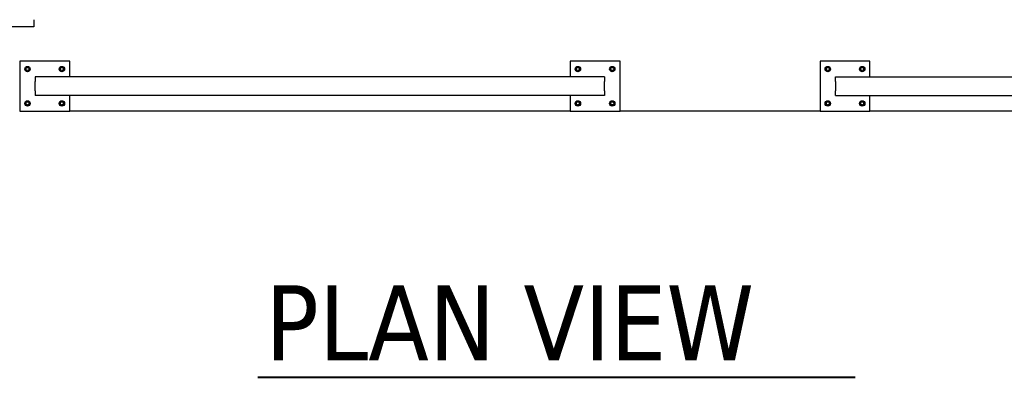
# Model space of a CAD drawing. Header units: inches. Extents: x 24 to 1128, y -69 to 748.
# Tile 593 of 656: x 555 to 634, y 523 to 552. Entities that reach past the tile are written whole.
import ezdxf

# ---------------------------------------------------------------- set-up
doc = ezdxf.new("R2010")
doc.units = ezdxf.units.IN
doc.header["$LTSCALE"] = 32
doc.header["$MEASUREMENT"] = 0
doc.layers.add('Symbol (ANSI)', color=7, linetype='Continuous', lineweight=25)
doc.layers.add('Visible (ANSI)', color=7, linetype='Continuous', lineweight=30)
doc.styles.add('Label Text (ANSI)', font='tahomabd.ttf')

msp = doc.modelspace()

# ---------------------------------------------------------------- linework, layer by layer
at = {"layer": 'Symbol (ANSI)', "lineweight": 40}
msp.add_line((574.32463, 523.36488), (622.13086, 523.36488), dxfattribs=at)
at = {"layer": 'Visible (ANSI)'}
for p, q in [((556.40563, 551.99853), (556.40563, 551.41853)), ((556.40563, 551.41853), (554.28063, 551.41853)), ((559.28063, 548.66853), (555.28063, 548.66853)), ((555.28063, 548.66853), (555.28063, 544.66853)), ((559.28063, 547.41853), (559.28063, 548.66853)), ((599.32163, 548.66853), (599.32163, 547.41853)), ((603.32163, 548.66853), (599.32163, 548.66853)), ((603.32163, 544.66853), (603.32163, 548.66853)), ((619.32163, 548.66853), (619.32163, 544.66853)), ((623.32163, 548.66853), (619.32163, 548.66853)), ((623.32163, 547.41853), (623.32163, 548.66853)), ((555.82763, 548.17863), (555.74963, 548.1336)), ((555.74963, 548.1336), (555.74963, 548.04353)), ((555.74963, 548.04353), (555.74963, 547.95346)), ((555.74963, 547.95346), (555.82763, 547.90843)), ((555.90563, 548.22366), (555.82763, 548.17863)), ((555.82763, 547.90843), (555.90563, 547.8634)), ((555.98363, 548.17863), (555.90563, 548.22366)), ((555.90563, 547.8634), (555.98363, 547.90843)), ((556.06163, 548.1336), (555.98363, 548.17863)), ((555.98363, 547.90843), (556.06163, 547.95346)), ((556.06163, 548.04353), (556.06163, 548.1336)), ((556.06163, 547.95346), (556.06163, 548.04353)), ((558.57763, 548.17863), (558.49963, 548.1336)), ((558.49963, 548.1336), (558.49963, 548.04353)), ((558.49963, 548.04353), (558.49963, 547.95346)), ((558.49963, 547.95346), (558.57763, 547.90843)), ((558.65563, 548.22366), (558.57763, 548.17863)), ((558.57763, 547.90843), (558.65563, 547.8634)), ((558.73363, 548.17863), (558.65563, 548.22366)), ((558.65563, 547.8634), (558.73363, 547.90843)), ((558.81163, 548.1336), (558.73363, 548.17863)), ((558.73363, 547.90843), (558.81163, 547.95346)), ((558.81163, 548.04353), (558.81163, 548.1336)), ((558.81163, 547.95346), (558.81163, 548.04353)), ((599.86863, 548.17863), (599.79063, 548.1336)), ((599.79063, 548.1336), (599.79063, 548.04353)), ((599.79063, 548.04353), (599.79063, 547.95346)), ((599.79063, 547.95346), (599.86863, 547.90843)), ((599.94663, 548.22366), (599.86863, 548.17863)), ((599.86863, 547.90843), (599.94663, 547.8634)), ((600.02463, 548.17863), (599.94663, 548.22366)), ((599.94663, 547.8634), (600.02463, 547.90843)), ((600.10263, 548.1336), (600.02463, 548.17863)), ((600.02463, 547.90843), (600.10263, 547.95346)), ((600.10263, 548.04353), (600.10263, 548.1336)), ((600.10263, 547.95346), (600.10263, 548.04353)), ((602.61863, 548.17863), (602.54063, 548.1336)), ((602.54063, 548.1336), (602.54063, 548.04353)), ((602.54063, 548.04353), (602.54063, 547.95346)), ((602.54063, 547.95346), (602.61863, 547.90843)), ((602.69663, 548.22366), (602.61863, 548.17863)), ((602.61863, 547.90843), (602.69663, 547.8634)), ((602.77463, 548.17863), (602.69663, 548.22366)), ((602.69663, 547.8634), (602.77463, 547.90843)), ((602.85263, 548.1336), (602.77463, 548.17863)), ((602.77463, 547.90843), (602.85263, 547.95346)), ((602.85263, 548.04353), (602.85263, 548.1336)), ((602.85263, 547.95346), (602.85263, 548.04353)), ((619.86863, 548.17863), (619.79063, 548.1336)), ((619.79063, 548.1336), (619.79063, 548.04353)), ((619.79063, 548.04353), (619.79063, 547.95346)), ((619.79063, 547.95346), (619.86863, 547.90843)), ((619.94663, 548.22366), (619.86863, 548.17863)), ((619.86863, 547.90843), (619.94663, 547.8634)), ((620.02463, 548.17863), (619.94663, 548.22366)), ((619.94663, 547.8634), (620.02463, 547.90843)), ((620.10263, 548.1336), (620.02463, 548.17863)), ((620.02463, 547.90843), (620.10263, 547.95346)), ((620.10263, 548.04353), (620.10263, 548.1336)), ((620.10263, 547.95346), (620.10263, 548.04353)), ((622.61863, 548.17863), (622.54063, 548.1336)), ((622.54063, 548.1336), (622.54063, 548.04353)), ((622.54063, 548.04353), (622.54063, 547.95346)), ((622.54063, 547.95346), (622.61863, 547.90843)), ((622.69663, 548.22366), (622.61863, 548.17863)), ((622.61863, 547.90843), (622.69663, 547.8634)), ((622.77463, 548.17863), (622.69663, 548.22366)), ((622.69663, 547.8634), (622.77463, 547.90843)), ((622.85263, 548.1336), (622.77463, 548.17863)), ((622.77463, 547.90843), (622.85263, 547.95346)), ((622.85263, 548.04353), (622.85263, 548.1336)), ((622.85263, 547.95346), (622.85263, 548.04353)), ((602.07163, 547.41853), (556.53063, 547.41853)), ((556.53063, 547.41853), (556.53063, 547.04353)), ((556.53063, 546.29353), (556.53063, 547.04353)), ((602.07163, 547.41853), (602.07163, 547.04353)), ((602.07163, 546.29353), (602.07163, 547.04353)), ((620.57163, 547.41853), (729.14856, 547.41853)), ((620.57163, 547.04353), (620.57163, 547.41853)), ((620.57163, 547.04353), (620.57163, 546.29353)), ((556.53063, 546.29353), (556.53063, 545.91853)), ((602.07163, 546.29353), (602.07163, 545.91853)), ((620.57163, 545.91853), (620.57163, 546.29353)), ((555.82763, 545.42863), (555.74963, 545.3836)), ((555.74963, 545.3836), (555.74963, 545.29353)), ((555.74963, 545.29353), (555.74963, 545.20346)), ((555.90563, 545.47366), (555.82763, 545.42863)), ((555.98363, 545.42863), (555.90563, 545.47366)), ((556.06163, 545.3836), (555.98363, 545.42863)), ((556.06163, 545.29353), (556.06163, 545.3836)), ((556.06163, 545.20346), (556.06163, 545.29353)), ((602.07163, 545.91853), (556.53063, 545.91853)), ((558.57763, 545.42863), (558.49963, 545.3836)), ((558.49963, 545.3836), (558.49963, 545.29353)), ((558.49963, 545.29353), (558.49963, 545.20346)), ((558.65563, 545.47366), (558.57763, 545.42863)), ((558.73363, 545.42863), (558.65563, 545.47366)), ((558.81163, 545.3836), (558.73363, 545.42863)), ((558.81163, 545.29353), (558.81163, 545.3836)), ((558.81163, 545.20346), (558.81163, 545.29353)), ((559.28063, 544.66853), (559.28063, 545.91853)), ((599.32163, 545.91853), (599.32163, 544.66853)), ((599.86863, 545.42863), (599.79063, 545.3836)), ((599.79063, 545.3836), (599.79063, 545.29353)), ((599.79063, 545.29353), (599.79063, 545.20346)), ((599.94663, 545.47366), (599.86863, 545.42863)), ((600.02463, 545.42863), (599.94663, 545.47366)), ((600.10263, 545.3836), (600.02463, 545.42863)), ((600.10263, 545.29353), (600.10263, 545.3836)), ((600.10263, 545.20346), (600.10263, 545.29353)), ((602.61863, 545.42863), (602.54063, 545.3836)), ((602.54063, 545.3836), (602.54063, 545.29353)), ((602.54063, 545.29353), (602.54063, 545.20346)), ((602.69663, 545.47366), (602.61863, 545.42863)), ((602.77463, 545.42863), (602.69663, 545.47366)), ((602.85263, 545.3836), (602.77463, 545.42863)), ((602.85263, 545.29353), (602.85263, 545.3836)), ((602.85263, 545.20346), (602.85263, 545.29353)), ((619.86863, 545.42863), (619.79063, 545.3836)), ((619.79063, 545.3836), (619.79063, 545.29353)), ((619.79063, 545.29353), (619.79063, 545.20346)), ((619.94663, 545.47366), (619.86863, 545.42863)), ((620.02463, 545.42863), (619.94663, 545.47366)), ((620.10263, 545.3836), (620.02463, 545.42863)), ((620.10263, 545.29353), (620.10263, 545.3836)), ((620.10263, 545.20346), (620.10263, 545.29353)), ((620.57163, 545.91853), (730.64856, 545.91853)), ((622.61863, 545.42863), (622.54063, 545.3836)), ((622.54063, 545.3836), (622.54063, 545.29353)), ((622.54063, 545.29353), (622.54063, 545.20346)), ((622.69663, 545.47366), (622.61863, 545.42863)), ((622.77463, 545.42863), (622.69663, 545.47366)), ((622.85263, 545.3836), (622.77463, 545.42863)), ((622.85263, 545.29353), (622.85263, 545.3836)), ((622.85263, 545.20346), (622.85263, 545.29353)), ((623.32163, 544.66853), (623.32163, 545.91853)), ((555.28063, 544.66853), (559.28063, 544.66853)), ((555.74963, 545.20346), (555.82763, 545.15843)), ((555.82763, 545.15843), (555.90563, 545.1134)), ((555.90563, 545.1134), (555.98363, 545.15843)), ((555.98363, 545.15843), (556.06163, 545.20346)), ((558.49963, 545.20346), (558.57763, 545.15843)), ((558.57763, 545.15843), (558.65563, 545.1134)), ((558.65563, 545.1134), (558.73363, 545.15843)), ((558.73363, 545.15843), (558.81163, 545.20346)), ((599.32163, 544.66853), (559.28063, 544.66853)), ((599.32163, 544.66853), (603.32163, 544.66853)), ((599.79063, 545.20346), (599.86863, 545.15843)), ((599.86863, 545.15843), (599.94663, 545.1134)), ((599.94663, 545.1134), (600.02463, 545.15843)), ((600.02463, 545.15843), (600.10263, 545.20346)), ((602.54063, 545.20346), (602.61863, 545.15843)), ((602.61863, 545.15843), (602.69663, 545.1134)), ((602.69663, 545.1134), (602.77463, 545.15843)), ((602.77463, 545.15843), (602.85263, 545.20346)), ((619.32163, 544.66853), (603.32163, 544.66853)), ((619.32163, 544.66853), (623.32163, 544.66853)), ((619.79063, 545.20346), (619.86863, 545.15843)), ((619.86863, 545.15843), (619.94663, 545.1134)), ((619.94663, 545.1134), (620.02463, 545.15843)), ((620.02463, 545.15843), (620.10263, 545.20346)), ((622.54063, 545.20346), (622.61863, 545.15843)), ((622.61863, 545.15843), (622.69663, 545.1134)), ((622.69663, 545.1134), (622.77463, 545.15843)), ((622.77463, 545.15843), (622.85263, 545.20346)), ((658.80113, 544.66853), (623.32163, 544.66853))]:
    msp.add_line(p, q, dxfattribs=at)
for centre, radius in [((555.90563, 548.04353), 0.216), ((555.90563, 548.04353), 0.1248), ((558.65563, 548.04353), 0.216), ((558.65563, 548.04353), 0.1248), ((599.94663, 548.04353), 0.216), ((599.94663, 548.04353), 0.1248), ((602.69663, 548.04353), 0.216), ((602.69663, 548.04353), 0.1248), ((619.94663, 548.04353), 0.216), ((619.94663, 548.04353), 0.1248), ((622.69663, 548.04353), 0.216), ((622.69663, 548.04353), 0.1248), ((555.90563, 545.29353), 0.216), ((555.90563, 545.29353), 0.1248), ((558.65563, 545.29353), 0.216), ((558.65563, 545.29353), 0.1248), ((599.94663, 545.29353), 0.216), ((599.94663, 545.29353), 0.1248), ((602.69663, 545.29353), 0.216), ((602.69663, 545.29353), 0.1248), ((619.94663, 545.29353), 0.216), ((619.94663, 545.29353), 0.1248), ((622.69663, 545.29353), 0.216), ((622.69663, 545.29353), 0.1248)]:
    msp.add_circle(centre, radius, dxfattribs=at)
for centre, start, end in [((555.90563, 548.04353), 120, 180), ((555.90563, 548.04353), 180, 240), ((555.90563, 548.04353), 60, 120), ((555.90563, 548.04353), 240, 300), ((555.90563, 548.04353), 0, 60), ((555.90563, 548.04353), 300, 0), ((558.65563, 548.04353), 120, 180), ((558.65563, 548.04353), 180, 240), ((558.65563, 548.04353), 60, 120), ((558.65563, 548.04353), 240, 300), ((558.65563, 548.04353), 0, 60), ((558.65563, 548.04353), 300, 0), ((599.94663, 548.04353), 120, 180), ((599.94663, 548.04353), 180, 240), ((599.94663, 548.04353), 60, 120), ((599.94663, 548.04353), 240, 300), ((599.94663, 548.04353), 0, 60), ((599.94663, 548.04353), 300, 0), ((602.69663, 548.04353), 120, 180), ((602.69663, 548.04353), 180, 240), ((602.69663, 548.04353), 60, 120), ((602.69663, 548.04353), 240, 300), ((602.69663, 548.04353), 0, 60), ((602.69663, 548.04353), 300, 0), ((619.94663, 548.04353), 120, 180), ((619.94663, 548.04353), 180, 240), ((619.94663, 548.04353), 60, 120), ((619.94663, 548.04353), 240, 300), ((619.94663, 548.04353), 0, 60), ((619.94663, 548.04353), 300, 0), ((622.69663, 548.04353), 120, 180), ((622.69663, 548.04353), 180, 240), ((622.69663, 548.04353), 60, 120), ((622.69663, 548.04353), 240, 300), ((622.69663, 548.04353), 0, 60), ((622.69663, 548.04353), 300, 0), ((555.90563, 545.29353), 120, 180), ((555.90563, 545.29353), 180, 240), ((555.90563, 545.29353), 60, 120), ((555.90563, 545.29353), 0, 60), ((555.90563, 545.29353), 300, 0), ((558.65563, 545.29353), 120, 180), ((558.65563, 545.29353), 180, 240), ((558.65563, 545.29353), 60, 120), ((558.65563, 545.29353), 0, 60), ((558.65563, 545.29353), 300, 0), ((599.94663, 545.29353), 120, 180), ((599.94663, 545.29353), 180, 240), ((599.94663, 545.29353), 60, 120), ((599.94663, 545.29353), 0, 60), ((599.94663, 545.29353), 300, 0), ((602.69663, 545.29353), 120, 180), ((602.69663, 545.29353), 180, 240), ((602.69663, 545.29353), 60, 120), ((602.69663, 545.29353), 0, 60), ((602.69663, 545.29353), 300, 0), ((619.94663, 545.29353), 120, 180), ((619.94663, 545.29353), 180, 240), ((619.94663, 545.29353), 60, 120), ((619.94663, 545.29353), 0, 60), ((619.94663, 545.29353), 300, 0), ((622.69663, 545.29353), 120, 180), ((622.69663, 545.29353), 180, 240), ((622.69663, 545.29353), 60, 120), ((622.69663, 545.29353), 0, 60), ((622.69663, 545.29353), 300, 0), ((555.90563, 545.29353), 240, 300), ((558.65563, 545.29353), 240, 300), ((599.94663, 545.29353), 240, 300), ((602.69663, 545.29353), 240, 300), ((619.94663, 545.29353), 240, 300), ((622.69663, 545.29353), 240, 300)]:
    msp.add_arc(centre, 0.156, start, end, dxfattribs=at)

# ---------------------------------------------------------------- texts
at = {"layer": 'Symbol (ANSI)', "insert": (574.94067, 524.71848), "char_height": 6.016, "attachment_point": 7, "style": 'Label Text (ANSI)'}
msp.add_mtext('PLAN VIEW', dxfattribs=at)

doc.saveas('drawing.dxf')
